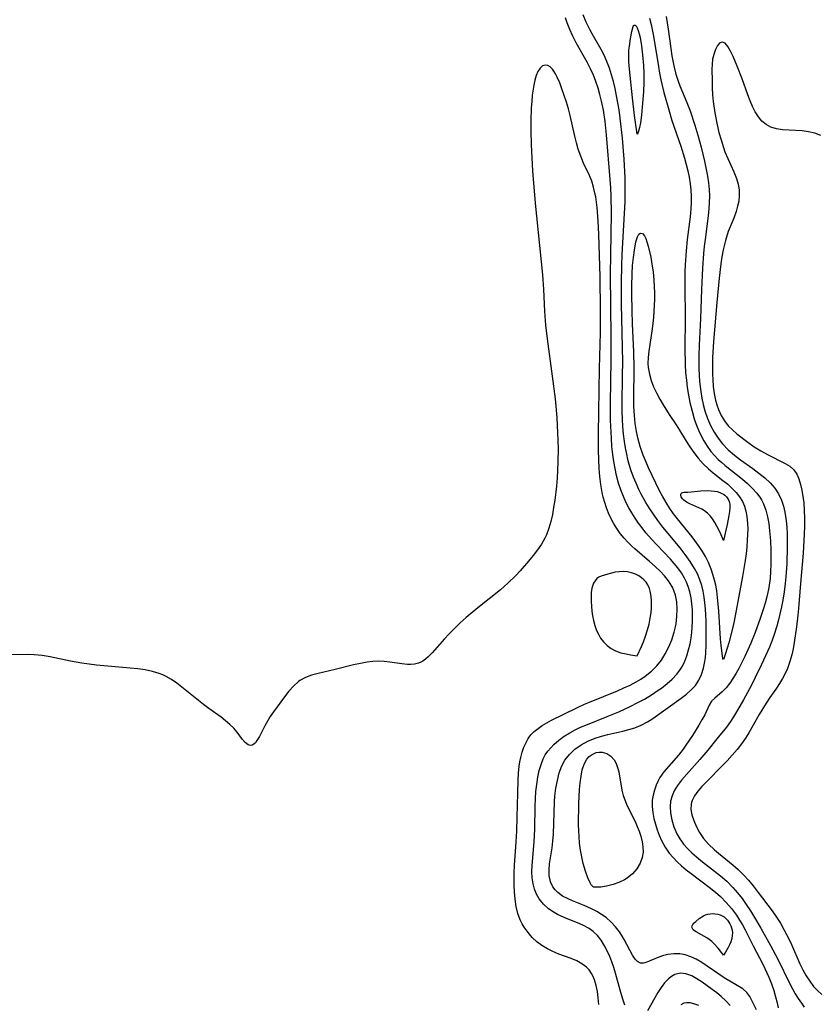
# Model space of a CAD drawing. Header units: inches. Extents: x 1073367 to 1082519, y 1569854 to 1574957.
# Tile 496 of 565: x 1080535 to 1080721, y 1572576 to 1572804. Entities that reach past the tile are written whole.
import ezdxf

# ---------------------------------------------------------------- set-up
doc = ezdxf.new("R2010")
doc.units = ezdxf.units.IN
doc.header["$MEASUREMENT"] = 0
doc.layers.add('CGG_CurvaNivelLidar_v1', color=7, linetype='Continuous', lineweight=30, true_color=0x008008)

msp = doc.modelspace()

# ---------------------------------------------------------------- linework, layer by layer
at = {"layer": 'CGG_CurvaNivelLidar_v1'}
for points in [[(1080675.6045, 1572575.6336, 73), (1080675.1244, 1572577.0733, 73), (1080674.5212, 1572579.1175, 73), (1080673.4315, 1572583.0793, 73), (1080673.0266, 1572584.3995, 73), (1080672.583, 1572585.7017, 73), (1080672.0931, 1572586.9742, 73), (1080671.5283, 1572588.2469, 73), (1080670.898, 1572589.4603, 73), (1080670.1149, 1572590.7113, 73), (1080669.2193, 1572591.8426, 73), (1080668.256, 1572592.7683, 73), (1080667.3193, 1572593.4542, 73), (1080665.8618, 1572594.2612, 73), (1080664.6241, 1572594.8065, 73), (1080662.0764, 1572595.7958, 73), (1080660.8191, 1572596.318, 73), (1080659.9928, 1572596.7092, 73), (1080659.1971, 1572597.144, 73), (1080657.8806, 1572598.047, 73), (1080656.7153, 1572599.1086, 73), (1080655.7354, 1572600.322, 73), (1080655.1037, 1572601.413, 73), (1080654.6186, 1572602.5863, 73), (1080654.2813, 1572603.8264, 73), (1080654.0834, 1572605.2093, 73), (1080654.0209, 1572606.6395, 73), (1080654.059, 1572608.1051, 73), (1080654.5169, 1572613.5608, 73), (1080654.6038, 1572615.0265, 73), (1080654.6603, 1572616.502, 73), (1080654.7727, 1572621.8606, 73), (1080654.8419, 1572623.5415, 73), (1080654.9571, 1572625.2422, 73), (1080655.132, 1572626.9181, 73), (1080655.3834, 1572628.5585, 73), (1080655.7257, 1572630.1502, 73), (1080656.1277, 1572631.5232, 73), (1080656.6469, 1572632.8274, 73), (1080657.1287, 1572633.7459, 73), (1080657.6963, 1572634.6088, 73), (1080658.3728, 1572635.4369, 73), (1080659.1281, 1572636.2085, 73), (1080660.2552, 1572637.1794, 73), (1080661.4805, 1572638.0692, 73), (1080662.7889, 1572638.8786, 73), (1080664.0411, 1572639.5462, 73), (1080665.3382, 1572640.1633, 73), (1080666.8906, 1572640.8391, 73), (1080671.5054, 1572642.6547, 73), (1080674.1969, 1572643.7871, 73), (1080677.0096, 1572645.0913, 73), (1080678.4456, 1572645.808, 73), (1080680.1375, 1572646.7289, 73), (1080681.7773, 1572647.7114, 73), (1080683.3545, 1572648.7531, 73), (1080684.0956, 1572649.283, 73), (1080685.4014, 1572650.2996, 73), (1080686.6133, 1572651.3764, 73), (1080687.703, 1572652.5257, 73), (1080688.3785, 1572653.3939, 73), (1080688.9598, 1572654.3291, 73), (1080689.5243, 1572655.4895, 73), (1080690.0194, 1572656.7835, 73), (1080690.4262, 1572658.1317, 73), (1080690.7524, 1572659.5215, 73), (1080691.0007, 1572660.9425, 73), (1080691.1535, 1572662.1908, 73), (1080691.2555, 1572663.4501, 73), (1080691.3137, 1572664.7474, 73), (1080691.3255, 1572666.0453, 73), (1080691.282, 1572667.464, 73), (1080691.1728, 1572668.8699, 73), (1080690.9867, 1572670.2552, 73), (1080690.7151, 1572671.5837, 73), (1080690.3359, 1572672.8754, 73), (1080689.9464, 1572673.8664, 73), (1080689.4783, 1572674.8252, 73), (1080688.7427, 1572676.0459, 73), (1080687.8976, 1572677.2124, 73), (1080687.0656, 1572678.2184, 73), (1080686.1828, 1572679.1991, 73), (1080682.9324, 1572682.598, 73), (1080681.7853, 1572683.8444, 73), (1080680.5105, 1572685.3331, 73), (1080679.6303, 1572686.4433, 73), (1080678.7859, 1572687.5781, 73), (1080677.9742, 1572688.7421, 73), (1080677.2076, 1572689.9314, 73), (1080676.4972, 1572691.1502, 73), (1080675.843, 1572692.4242, 73), (1080675.2586, 1572693.7308, 73), (1080674.6695, 1572695.2749, 73), (1080674.1626, 1572696.8511, 73), (1080673.6854, 1572698.6418, 73), (1080673.3373, 1572700.2391, 73), (1080673.0484, 1572701.8524, 73), (1080672.815, 1572703.4786, 73), (1080672.609, 1572705.3979, 73), (1080672.4651, 1572707.3273, 73), (1080672.3061, 1572711.4725, 73), (1080672.2794, 1572715.4142, 73), (1080672.4239, 1572725.4731, 73), (1080672.4637, 1572730.7381, 73), (1080672.308, 1572745.3917, 73), (1080672.3192, 1572749.8587, 73), (1080672.4696, 1572759.5356, 73), (1080672.4369, 1572763.5073, 73), (1080672.3553, 1572765.4451, 73), (1080672.2299, 1572767.3806, 73), (1080671.3173, 1572777.7608, 73), (1080671.0023, 1572780.8043, 73), (1080670.6204, 1572783.4354, 73), (1080670.2057, 1572785.53, 73), (1080669.826, 1572787.0708, 73), (1080669.3865, 1572788.5914, 73), (1080668.8864, 1572790.0885, 73), (1080668.3215, 1572791.5576, 73), (1080667.6496, 1572793.065, 73), (1080666.8462, 1572794.6191, 73), (1080664.3141, 1572799.0923, 73), (1080663.5394, 1572800.6163, 73), (1080662.8294, 1572802.1736, 73), (1080662.1909, 1572803.763, 73), (1080661.7946, 1572804.8841, 73)], [(1080706.1807, 1572574.5943, 72.5), (1080704.6409, 1572577.6568, 72.5), (1080703.9603, 1572578.6231, 72.5), (1080703.0174, 1572579.4138, 72.5), (1080698.7046, 1572582.0201, 72.5), (1080697.4633, 1572582.829, 72.5), (1080694.7459, 1572584.7267, 72.5), (1080693.4603, 1572585.5785, 72.5), (1080692.1478, 1572586.3371, 72.5), (1080690.9115, 1572586.9066, 72.5), (1080689.6523, 1572587.3272, 72.5), (1080688.3817, 1572587.5697, 72.5), (1080686.9851, 1572587.6053, 72.5), (1080685.6187, 1572587.4329, 72.5), (1080684.315, 1572587.0946, 72.5), (1080683.1457, 1572586.6534, 72.5), (1080681.1334, 1572585.7684, 72.5), (1080680.2597, 1572585.4692, 72.5), (1080679.9559, 1572585.4059, 72.5), (1080679.2052, 1572585.4273, 72.5), (1080678.526, 1572585.7957, 72.5), (1080678.0097, 1572586.331, 72.5), (1080677.3782, 1572587.258, 72.5), (1080675.4164, 1572590.9186, 72.5), (1080674.9021, 1572591.7948, 72.5), (1080674.3384, 1572592.6601, 72.5), (1080673.4375, 1572593.8488, 72.5), (1080672.422, 1572594.9609, 72.5), (1080671.2906, 1572595.9678, 72.5), (1080670.2106, 1572596.7405, 72.5), (1080669.0602, 1572597.4236, 72.5), (1080667.8594, 1572598.029, 72.5), (1080666.1785, 1572598.7542, 72.5), (1080663.4554, 1572599.8537, 72.5), (1080662.4534, 1572600.3022, 72.5), (1080661.1425, 1572600.9972, 72.5), (1080659.9979, 1572601.8158, 72.5), (1080659.3917, 1572602.4179, 72.5), (1080658.8887, 1572603.0903, 72.5), (1080658.3168, 1572604.3173, 72.5), (1080658.031, 1572605.7761, 72.5), (1080658.0018, 1572607.1068, 72.5), (1080658.1126, 1572608.4961, 72.5), (1080658.6817, 1572612.1922, 72.5), (1080658.8701, 1572613.7077, 72.5), (1080659.0051, 1572615.3785, 72.5), (1080659.2502, 1572622.8747, 72.5), (1080659.3517, 1572624.1781, 72.5), (1080659.5821, 1572626.03, 72.5), (1080659.9204, 1572627.8345, 72.5), (1080660.3838, 1572629.5688, 72.5), (1080661.0011, 1572631.2037, 72.5), (1080661.6962, 1572632.5128, 72.5), (1080662.7451, 1572633.889, 72.5), (1080664.0102, 1572635.0921, 72.5), (1080665.4505, 1572636.1229, 72.5), (1080667.0267, 1572636.971, 72.5), (1080668.7125, 1572637.6519, 72.5), (1080670.1677, 1572638.0994, 72.5), (1080671.6568, 1572638.477, 72.5), (1080675.1174, 1572639.2741, 72.5), (1080676.5232, 1572639.6355, 72.5), (1080677.8931, 1572640.0597, 72.5), (1080679.4158, 1572640.6664, 72.5), (1080680.8472, 1572641.4078, 72.5), (1080682.116, 1572642.2336, 72.5), (1080688.7083, 1572646.9521, 72.5), (1080689.9128, 1572647.866, 72.5), (1080691.0279, 1572648.8299, 72.5), (1080692.0017, 1572649.8955, 72.5), (1080692.7926, 1572651.1083, 72.5), (1080693.4081, 1572652.447, 72.5), (1080693.8654, 1572653.8839, 72.5), (1080694.121, 1572655.0652, 72.5), (1080694.3004, 1572656.2836, 72.5), (1080694.4169, 1572657.5308, 72.5), (1080694.4936, 1572659.0988, 72.5), (1080694.5309, 1572661.9569, 72.5), (1080694.4846, 1572664.8172, 72.5), (1080694.4296, 1572666.2319, 72.5), (1080694.3443, 1572667.6409, 72.5), (1080694.2173, 1572669.0558, 72.5), (1080694.0425, 1572670.4173, 72.5), (1080693.8025, 1572671.7592, 72.5), (1080693.4797, 1572673.0754, 72.5), (1080693.0282, 1572674.4418, 72.5), (1080692.4699, 1572675.7696, 72.5), (1080691.8106, 1572677.055, 72.5), (1080690.7909, 1572678.6942, 72.5), (1080689.6471, 1572680.273, 72.5), (1080688.4206, 1572681.8106, 72.5), (1080685.6415, 1572685.1459, 72.5), (1080684.4516, 1572686.6365, 72.5), (1080683.2997, 1572688.1559, 72.5), (1080682.2631, 1572689.6165, 72.5), (1080681.2762, 1572691.1062, 72.5), (1080680.4888, 1572692.3806, 72.5), (1080679.3985, 1572694.3262, 72.5), (1080678.853, 1572695.3986, 72.5), (1080678.1974, 1572696.81, 72.5), (1080677.6014, 1572698.2464, 72.5), (1080677.0681, 1572699.7061, 72.5), (1080676.6042, 1572701.1888, 72.5), (1080676.2929, 1572702.3709, 72.5), (1080676.0263, 1572703.5655, 72.5), (1080675.7549, 1572705.0373, 72.5), (1080675.5318, 1572706.5209, 72.5), (1080675.3233, 1572708.2404, 72.5), (1080675.1642, 1572709.969, 72.5), (1080675.0554, 1572711.7099, 72.5), (1080674.9938, 1572713.4558, 72.5), (1080674.975, 1572715.2158, 72.5), (1080675.0936, 1572721.8772, 72.5), (1080675.1139, 1572725.0183, 72.5), (1080674.8239, 1572738.4452, 72.5), (1080674.7949, 1572743.4965, 72.5), (1080674.8819, 1572747.3, 72.5), (1080674.9971, 1572749.9672, 72.5), (1080675.5407, 1572759.4601, 72.5), (1080675.6627, 1572762.1688, 72.5), (1080675.7011, 1572764.9164, 72.5), (1080675.6585, 1572767.7691, 72.5), (1080675.4613, 1572772.1052, 72.5), (1080675.0514, 1572776.9871, 72.5), (1080674.5189, 1572781.5797, 72.5), (1080674.2512, 1572783.4956, 72.5), (1080673.6882, 1572786.7682, 72.5), (1080673.3354, 1572788.4569, 72.5), (1080672.9491, 1572790.0683, 72.5), (1080672.511, 1572791.6583, 72.5), (1080672.0121, 1572793.2213, 72.5), (1080671.4391, 1572794.754, 72.5), (1080670.7809, 1572796.2444, 72.5), (1080670.1121, 1572797.5428, 72.5), (1080668.0497, 1572801.1432, 72.5), (1080667.4644, 1572802.2161, 72.5), (1080666.6557, 1572803.8552, 72.5), (1080665.9096, 1572805.5921, 72.5)], [(1080681.3541, 1572804.8382, 72.5), (1080681.7265, 1572803.3251, 72.5), (1080682.2591, 1572800.6537, 72.5), (1080683.3997, 1572793.5571, 72.5), (1080683.6786, 1572792.0161, 72.5), (1080683.9888, 1572790.482, 72.5), (1080684.6937, 1572787.54, 72.5), (1080685.8016, 1572783.5538, 72.5), (1080686.5549, 1572781.079, 72.5), (1080688.6243, 1572775.1253, 72.5), (1080689.4789, 1572772.3176, 72.5), (1080689.8767, 1572770.8377, 72.5), (1080690.234, 1572769.3524, 72.5), (1080690.5422, 1572767.8621, 72.5), (1080690.7901, 1572766.3673, 72.5), (1080690.958, 1572764.9305, 72.5), (1080691.0435, 1572763.4898, 72.5), (1080691.0366, 1572762.0357, 72.5), (1080690.9536, 1572760.5782, 72.5), (1080690.7697, 1572758.7026, 72.5), (1080690.1055, 1572753.4377, 72.5), (1080689.8456, 1572750.78, 72.5), (1080689.6315, 1572747.5359, 72.5), (1080689.5623, 1572745.909, 72.5), (1080689.5014, 1572742.7343, 72.5), (1080689.6062, 1572734.9642, 72.5), (1080689.5682, 1572728.2194, 72.5), (1080689.6234, 1572724.3765, 72.5), (1080689.7309, 1572722.4974, 72.5), (1080689.8955, 1572720.7585, 72.5), (1080690.1169, 1572719.0288, 72.5), (1080690.3917, 1572717.3109, 72.5), (1080690.7208, 1572715.6086, 72.5), (1080691.205, 1572713.5704, 72.5), (1080691.7367, 1572711.7907, 72.5), (1080692.3625, 1572710.0531, 72.5), (1080692.7954, 1572709.0064, 72.5), (1080693.2695, 1572707.9831, 72.5), (1080693.966, 1572706.6769, 72.5), (1080694.7446, 1572705.4257, 72.5), (1080695.6075, 1572704.2376, 72.5), (1080696.4272, 1572703.2661, 72.5), (1080697.3117, 1572702.3538, 72.5), (1080698.0992, 1572701.6357, 72.5), (1080698.9184, 1572700.9482, 72.5), (1080702.9015, 1572697.805, 72.5), (1080704.1307, 1572696.734, 72.5), (1080705.2785, 1572695.6098, 72.5), (1080706.246, 1572694.5078, 72.5), (1080707.087, 1572693.336, 72.5), (1080707.3159, 1572692.9563, 72.5), (1080707.773, 1572692.06, 72.5), (1080708.3247, 1572690.5941, 72.5), (1080708.7283, 1572689.0501, 72.5), (1080709.0196, 1572687.447, 72.5), (1080709.2263, 1572685.8002, 72.5), (1080709.4097, 1572683.4873, 72.5), (1080709.5063, 1572681.2642, 72.5), (1080709.5344, 1572679.6382, 72.5), (1080709.5215, 1572678.0078, 72.5), (1080709.4586, 1572676.3773, 72.5), (1080709.3329, 1572674.7507, 72.5), (1080709.0432, 1572672.6035, 72.5), (1080708.6799, 1572670.7987, 72.5), (1080708.2208, 1572669.0132, 72.5), (1080707.8363, 1572667.7335, 72.5), (1080706.9827, 1572665.1975, 72.5), (1080706.3588, 1572663.4667, 72.5), (1080705.8776, 1572662.2119, 72.5), (1080704.8579, 1572659.7375, 72.5), (1080703.4388, 1572656.5831, 72.5), (1080702.7647, 1572655.1925, 72.5), (1080702.0688, 1572653.8486, 72.5), (1080701.4502, 1572652.7429, 72.5), (1080700.8127, 1572651.6912, 72.5), (1080699.9735, 1572650.4443, 72.5), (1080699.1086, 1572649.3306, 72.5), (1080698.2199, 1572648.3852, 72.5), (1080696.4833, 1572646.9424, 72.5), (1080695.7525, 1572646.1981, 72.5), (1080695.1769, 1572645.2878, 72.5), (1080694.1493, 1572643.0812, 72.5), (1080693.5227, 1572641.901, 72.5), (1080692.7998, 1572640.6731, 72.5), (1080691.3065, 1572638.2727, 72.5), (1080689.798, 1572635.989, 72.5), (1080689.1517, 1572635.0903, 72.5), (1080688.0727, 1572633.7092, 72.5), (1080684.6928, 1572629.7906, 72.5), (1080683.7679, 1572628.4904, 72.5), (1080683.2769, 1572627.6125, 72.5), (1080682.8604, 1572626.6982, 72.5), (1080682.4532, 1572625.5698, 72.5), (1080682.1541, 1572624.4091, 72.5), (1080681.9804, 1572623.2222, 72.5), (1080681.9533, 1572621.8081, 72.5), (1080682.09, 1572620.3765, 72.5), (1080682.3426, 1572619.0158, 72.5), (1080682.6942, 1572617.6567, 72.5), (1080683.105, 1572616.381, 72.5), (1080683.5869, 1572615.1226, 72.5), (1080684.14, 1572613.8911, 72.5), (1080684.9622, 1572612.3662, 72.5), (1080685.9313, 1572610.9308, 72.5), (1080686.7894, 1572609.9045, 72.5), (1080687.7315, 1572608.9369, 72.5), (1080688.7385, 1572608.0161, 72.5), (1080689.8382, 1572607.0972, 72.5), (1080690.9754, 1572606.2092, 72.5), (1080695.1709, 1572603.0742, 72.5), (1080696.6663, 1572601.8505, 72.5), (1080697.7927, 1572600.8594, 72.5), (1080699.1361, 1572599.5099, 72.5), (1080700.3819, 1572598.0586, 72.5), (1080701.5296, 1572596.519, 72.5), (1080702.2563, 1572595.4188, 72.5), (1080702.9368, 1572594.2866, 72.5), (1080703.5725, 1572593.1272, 72.5), (1080705.3937, 1572589.4188, 72.5), (1080707.6256, 1572585.1532, 72.5), (1080708.5937, 1572583.1795, 72.5), (1080709.0568, 1572582.1242, 72.5), (1080709.656, 1572580.6028, 72.5), (1080710.1773, 1572579.0934, 72.5), (1080710.6166, 1572577.6178, 72.5), (1080710.9636, 1572576.2019, 72.5), (1080711.1805, 1572574.9988, 72.5)], [(1080685.2359, 1572805.1708, 73), (1080685.682, 1572802.2634, 73), (1080686.2594, 1572797.7347, 73), (1080686.5034, 1572796.065, 73), (1080686.951, 1572793.7068, 73), (1080687.4443, 1572791.797, 73), (1080687.8791, 1572790.4445, 73), (1080688.3691, 1572789.1113, 73), (1080689.9928, 1572785.2206, 73), (1080690.7465, 1572783.269, 73), (1080691.8813, 1572779.9322, 73), (1080692.5847, 1572777.6218, 73), (1080693.3345, 1572774.8843, 73), (1080694.1275, 1572771.6073, 73), (1080694.5257, 1572769.7018, 73), (1080694.8063, 1572768.122, 73), (1080695.0308, 1572766.54, 73), (1080695.1797, 1572765.0264, 73), (1080695.2472, 1572763.511, 73), (1080695.222, 1572762.0231, 73), (1080695.1229, 1572760.5331, 73), (1080694.9554, 1572758.902, 73), (1080694.2415, 1572753.4378, 73), (1080694.059, 1572751.8092, 73), (1080693.9024, 1572750.1747, 73), (1080693.6445, 1572746.7776, 73), (1080693.396, 1572741.8459, 73), (1080693.1647, 1572735.0987, 73), (1080692.8864, 1572728.919, 73), (1080692.8025, 1572726.3797, 73), (1080692.8014, 1572723.4133, 73), (1080692.8646, 1572721.9194, 73), (1080692.9744, 1572720.4325, 73), (1080693.2447, 1572718.0998, 73), (1080693.4881, 1572716.5986, 73), (1080693.7936, 1572715.1181, 73), (1080694.1748, 1572713.665, 73), (1080694.7773, 1572711.8985, 73), (1080695.5222, 1572710.1985, 73), (1080696.3357, 1572708.7046, 73), (1080697.2641, 1572707.2854, 73), (1080698.3035, 1572705.9508, 73), (1080699.5706, 1572704.6076, 73), (1080701.0552, 1572703.3314, 73), (1080702.4691, 1572702.2748, 73), (1080705.3692, 1572700.2347, 73), (1080706.7658, 1572699.1894, 73), (1080708.0971, 1572698.0983, 73), (1080709.3311, 1572696.9487, 73), (1080710.4213, 1572695.7052, 73), (1080711.3108, 1572694.3524, 73), (1080712.0047, 1572692.887, 73), (1080712.4503, 1572691.5357, 73), (1080712.7747, 1572690.1271, 73), (1080713.0723, 1572688.1064, 73), (1080713.2045, 1572686.6084, 73), (1080713.2839, 1572685.0876, 73), (1080713.3259, 1572682.075, 73), (1080713.2215, 1572678.1169, 73), (1080713.0243, 1572675.0943, 73), (1080712.8771, 1572673.5864, 73), (1080712.6265, 1572671.6263, 73), (1080712.308, 1572669.6778, 73), (1080712.0056, 1572668.1401, 73), (1080711.2974, 1572665.1076, 73), (1080710.8921, 1572663.6154, 73), (1080710.2293, 1572661.509, 73), (1080709.7256, 1572660.1391, 73), (1080709.1787, 1572658.7835, 73), (1080707.366, 1572654.7129, 73), (1080705.9132, 1572651.7027, 73), (1080705.0156, 1572649.9394, 73), (1080703.1686, 1572646.5144, 73), (1080702.3274, 1572645.0492, 73), (1080700.8056, 1572642.5664, 73), (1080700.1267, 1572641.5472, 73), (1080699.1827, 1572640.2343, 73), (1080697.0048, 1572637.4588, 73), (1080694.866, 1572634.8423, 73), (1080693.0163, 1572632.6527, 73), (1080689.9269, 1572629.2269, 73), (1080688.7472, 1572627.8703, 73), (1080687.8362, 1572626.6761, 73), (1080687.0771, 1572625.4354, 73), (1080686.5594, 1572624.2431, 73), (1080686.2344, 1572623.0039, 73), (1080686.1135, 1572621.6716, 73), (1080686.1857, 1572620.3158, 73), (1080686.4841, 1572618.6717, 73), (1080686.9847, 1572617.0434, 73), (1080687.6763, 1572615.461, 73), (1080688.3399, 1572614.2979, 73), (1080688.7361, 1572613.7129, 73), (1080689.2365, 1572613.0612, 73), (1080690.1614, 1572612.0221, 73), (1080691.174, 1572611.0336, 73), (1080692.2513, 1572610.0837, 73), (1080693.6178, 1572608.9693, 73), (1080697.8442, 1572605.6719, 73), (1080699.276, 1572604.4212, 73), (1080700.7113, 1572602.9639, 73), (1080701.8036, 1572601.707, 73), (1080702.8377, 1572600.396, 73), (1080703.8156, 1572599.0376, 73), (1080704.8054, 1572597.5332, 73), (1080705.7477, 1572595.9946, 73), (1080707.1876, 1572593.496, 73), (1080709.4101, 1572589.5323, 73), (1080711.1131, 1572586.3446, 73), (1080713.8482, 1572580.7582, 73), (1080714.5318, 1572579.4682, 73), (1080715.1943, 1572578.3086, 73), (1080715.89, 1572577.186, 73), (1080716.6217, 1572576.1076, 73), (1080717.2872, 1572575.2179, 73)], [(1080721.1539, 1572777.5697, 73.5), (1080719.7365, 1572778.0897, 73.5), (1080718.2628, 1572778.4411, 73.5), (1080716.7779, 1572778.637, 73.5), (1080712.2071, 1572778.9061, 73.5), (1080710.7964, 1572779.1132, 73.5), (1080709.4851, 1572779.5138, 73.5), (1080708.4084, 1572780.1044, 73.5), (1080707.4482, 1572780.8974, 73.5), (1080706.6155, 1572781.8674, 73.5), (1080705.8924, 1572783.0332, 73.5), (1080705.2661, 1572784.3254, 73.5), (1080704.7231, 1572785.6218, 73.5), (1080704.2055, 1572786.9726, 73.5), (1080702.8386, 1572790.7332, 73.5), (1080701.7231, 1572793.6509, 73.5), (1080700.7895, 1572795.8901, 73.5), (1080700.1616, 1572797.1786, 73.5), (1080699.5279, 1572798.2337, 73.5), (1080698.895, 1572798.9695, 73.5), (1080698.2707, 1572799.2756, 73.5), (1080697.6809, 1572799.0749, 73.5), (1080697.1296, 1572798.4628, 73.5), (1080696.6412, 1572797.5425, 73.5), (1080696.2451, 1572796.3948, 73.5), (1080696.0008, 1572795.2621, 73.5), (1080695.8647, 1572794.0431, 73.5), (1080695.8355, 1572792.9395, 73.5), (1080695.8536, 1572790.2486, 73.5), (1080695.8762, 1572788.6454, 73.5), (1080695.9528, 1572787.0003, 73.5), (1080696.1034, 1572785.4297, 73.5), (1080696.4858, 1572782.8681, 73.5), (1080697.04, 1572780.0828, 73.5), (1080697.4649, 1572778.2911, 73.5), (1080697.945, 1572776.5284, 73.5), (1080698.4889, 1572774.8085, 73.5), (1080698.8632, 1572773.7705, 73.5), (1080699.4923, 1572772.2401, 73.5), (1080700.9568, 1572769.1546, 73.5), (1080701.5724, 1572767.6216, 73.5), (1080701.9364, 1572766.3001, 73.5), (1080702.1427, 1572764.9527, 73.5), (1080702.1798, 1572763.5927, 73.5), (1080702.0591, 1572762.3596, 73.5), (1080701.8097, 1572761.1319, 73.5), (1080701.4527, 1572759.9149, 73.5), (1080700.8837, 1572758.3959, 73.5), (1080699.6396, 1572755.3179, 73.5), (1080698.9526, 1572753.1547, 73.5), (1080698.4541, 1572751.0172, 73.5), (1080698.1639, 1572749.4123, 73.5), (1080697.9212, 1572747.7841, 73.5), (1080697.5324, 1572744.4794, 73.5), (1080696.9994, 1572738.7853, 73.5), (1080696.2307, 1572729.7304, 73.5), (1080695.9829, 1572725.9206, 73.5), (1080695.9316, 1572723.3914, 73.5), (1080695.9573, 1572722.1465, 73.5), (1080696.0181, 1572720.9107, 73.5), (1080696.1543, 1572719.2842, 73.5), (1080696.3649, 1572717.6874, 73.5), (1080696.6691, 1572716.1313, 73.5), (1080696.9623, 1572715.0347, 73.5), (1080697.3268, 1572713.9733, 73.5), (1080697.986, 1572712.5357, 73.5), (1080698.7412, 1572711.3057, 73.5), (1080699.6345, 1572710.1772, 73.5), (1080700.5876, 1572709.2184, 73.5), (1080701.6246, 1572708.3275, 73.5), (1080704.1799, 1572706.3724, 73.5), (1080705.6808, 1572705.3118, 73.5), (1080707.2156, 1572704.3239, 73.5), (1080708.7177, 1572703.4686, 73.5), (1080712.819, 1572701.4416, 73.5), (1080713.9294, 1572700.7586, 73.5), (1080714.8582, 1572699.9375, 73.5), (1080715.5418, 1572698.9596, 73.5), (1080716.0523, 1572697.8229, 73.5), (1080716.4391, 1572696.5635, 73.5), (1080716.744, 1572695.2111, 73.5), (1080717.0641, 1572693.278, 73.5), (1080717.1717, 1572692.2907, 73.5), (1080717.2854, 1572690.5286, 73.5), (1080717.3272, 1572688.7208, 73.5), (1080717.3153, 1572686.8811, 73.5), (1080717.2627, 1572685.0198, 73.5), (1080717.0103, 1572680.5672, 73.5), (1080716.4391, 1572673.5404, 73.5), (1080715.95, 1572667.7584, 73.5), (1080715.7993, 1572666.2062, 73.5), (1080715.4818, 1572663.5097, 73.5), (1080714.9411, 1572659.8322, 73.5), (1080714.6885, 1572658.4084, 73.5), (1080714.384, 1572657.0071, 73.5), (1080713.929, 1572655.408, 73.5), (1080713.3635, 1572653.8535, 73.5), (1080712.8286, 1572652.6389, 73.5), (1080712.2262, 1572651.462, 73.5), (1080711.5577, 1572650.3275, 73.5), (1080710.8212, 1572649.2252, 73.5), (1080709.2764, 1572647.0544, 73.5), (1080708.4245, 1572645.7796, 73.5), (1080706.8169, 1572643.1407, 73.5), (1080704.3939, 1572638.8553, 73.5), (1080703.6664, 1572637.6778, 73.5), (1080702.7034, 1572636.3095, 73.5), (1080701.6598, 1572634.9923, 73.5), (1080700.5587, 1572633.7183, 73.5), (1080699.3448, 1572632.4082, 73.5), (1080693.5181, 1572626.3982, 73.5), (1080692.5749, 1572625.3372, 73.5), (1080691.7846, 1572624.2656, 73.5), (1080691.2187, 1572623.1557, 73.5), (1080691.0848, 1572622.7372, 73.5), (1080690.9997, 1572622.3386, 73.5), (1080690.9581, 1572621.0984, 73.5), (1080691.1805, 1572619.8125, 73.5), (1080691.6048, 1572618.4987, 73.5), (1080692.183, 1572617.1739, 73.5), (1080692.947, 1572615.7552, 73.5), (1080693.8717, 1572614.386, 73.5), (1080695.0524, 1572613.0212, 73.5), (1080696.3907, 1572611.7395, 73.5), (1080697.3273, 1572610.9337, 73.5), (1080700.7463, 1572608.1681, 73.5), (1080701.9332, 1572607.1253, 73.5), (1080703.1452, 1572605.9254, 73.5), (1080704.2961, 1572604.6586, 73.5), (1080705.3999, 1572603.3444, 73.5), (1080706.5879, 1572601.8419, 73.5), (1080709.808, 1572597.5521, 73.5), (1080710.8445, 1572596.0888, 73.5), (1080711.7293, 1572594.6788, 73.5), (1080712.5509, 1572593.2233, 73.5), (1080713.737, 1572590.8934, 73.5), (1080714.2846, 1572589.7065, 73.5), (1080716.218, 1572585.2514, 73.5), (1080716.9212, 1572583.835, 73.5), (1080717.712, 1572582.445, 73.5), (1080718.542, 1572581.1984, 73.5), (1080719.4638, 1572580.0242, 73.5), (1080720.3641, 1572579.0475, 73.5), (1080721.3266, 1572578.1225, 73.5)], [(1080669.571, 1572575.8243, 73.5), (1080669.4204, 1572577.3334, 73.5), (1080669.2193, 1572578.7956, 73.5), (1080668.9408, 1572580.1952, 73.5), (1080668.5531, 1572581.5122, 73.5), (1080668.1712, 1572582.4274, 73.5), (1080667.8424, 1572583.0388, 73.5), (1080667.3016, 1572583.8213, 73.5), (1080666.6605, 1572584.5103, 73.5), (1080665.6356, 1572585.2817, 73.5), (1080664.4657, 1572585.9115, 73.5), (1080663.1142, 1572586.482, 73.5), (1080660.2934, 1572587.5285, 73.5), (1080658.9016, 1572588.1069, 73.5), (1080657.5982, 1572588.7589, 73.5), (1080656.3551, 1572589.5135, 73.5), (1080655.1954, 1572590.3769, 73.5), (1080654.0959, 1572591.3994, 73.5), (1080653.1109, 1572592.5258, 73.5), (1080652.2408, 1572593.7347, 73.5), (1080651.7347, 1572594.5714, 73.5), (1080651.2964, 1572595.4437, 73.5), (1080650.7439, 1572596.9623, 73.5), (1080650.3628, 1572598.5675, 73.5), (1080650.1092, 1572600.2354, 73.5), (1080649.9489, 1572601.9473, 73.5), (1080649.8709, 1572603.4701, 73.5), (1080649.858, 1572604.7107, 73.5), (1080649.8946, 1572606.3773, 73.5), (1080649.9747, 1572608.058, 73.5), (1080650.3651, 1572613.5409, 73.5), (1080650.5018, 1572616.0596, 73.5), (1080650.6177, 1572619.3223, 73.5), (1080650.7289, 1572624.8924, 73.5), (1080650.8213, 1572627.8604, 73.5), (1080650.9203, 1572629.5212, 73.5), (1080651.0827, 1572631.1419, 73.5), (1080651.2358, 1572632.1684, 73.5), (1080651.4347, 1572633.1669, 73.5), (1080651.7632, 1572634.3955, 73.5), (1080652.1689, 1572635.5606, 73.5), (1080652.6455, 1572636.6512, 73.5), (1080653.1511, 1572637.577, 73.5), (1080653.7526, 1572638.4092, 73.5), (1080654.5403, 1572639.1911, 73.5), (1080655.451, 1572639.8946, 73.5), (1080656.4288, 1572640.5475, 73.5), (1080657.4754, 1572641.1799, 73.5), (1080658.5759, 1572641.7956, 73.5), (1080661.2893, 1572643.1691, 73.5), (1080664.5734, 1572644.7497, 73.5), (1080666.2158, 1572645.5145, 73.5), (1080667.4089, 1572646.0297, 73.5), (1080673.8687, 1572648.662, 73.5), (1080675.3718, 1572649.2968, 73.5), (1080676.8447, 1572649.9706, 73.5), (1080678.2696, 1572650.7086, 73.5), (1080679.3251, 1572651.3378, 73.5), (1080680.3353, 1572652.0217, 73.5), (1080681.7641, 1572653.1631, 73.5), (1080683.0458, 1572654.4426, 73.5), (1080684.0792, 1572655.7623, 73.5), (1080684.9738, 1572657.1873, 73.5), (1080685.7997, 1572658.8144, 73.5), (1080686.4914, 1572660.5083, 73.5), (1080687.0477, 1572662.2477, 73.5), (1080687.3577, 1572663.5252, 73.5), (1080687.4871, 1572664.2081, 73.5), (1080687.7041, 1572665.9172, 73.5), (1080687.7678, 1572667.6132, 73.5), (1080687.6653, 1572669.2739, 73.5), (1080687.3688, 1572670.8751, 73.5), (1080686.7595, 1572672.5534, 73.5), (1080686.5545, 1572672.9506, 73.5), (1080685.769, 1572674.1687, 73.5), (1080684.8268, 1572675.3195, 73.5), (1080683.7714, 1572676.4226, 73.5), (1080682.6391, 1572677.4952, 73.5), (1080681.3468, 1572678.6501, 73.5), (1080677.9602, 1572681.5677, 73.5), (1080677.2375, 1572682.2192, 73.5), (1080676.3077, 1572683.1306, 73.5), (1080675.4286, 1572684.0896, 73.5), (1080674.5358, 1572685.1879, 73.5), (1080673.7159, 1572686.3392, 73.5), (1080672.9765, 1572687.5418, 73.5), (1080672.3637, 1572688.7113, 73.5), (1080671.8204, 1572689.9177, 73.5), (1080671.3391, 1572691.1539, 73.5), (1080670.9298, 1572692.3719, 73.5), (1080670.5798, 1572693.6112, 73.5), (1080670.3313, 1572694.693, 73.5), (1080670.0219, 1572696.5247, 73.5), (1080669.8136, 1572698.3837, 73.5), (1080669.6753, 1572700.2618, 73.5), (1080669.5133, 1572704.4258, 73.5), (1080669.4999, 1572708.3074, 73.5), (1080669.6262, 1572718.5303, 73.5), (1080669.7193, 1572723.4815, 73.5), (1080669.9712, 1572731.843, 73.5), (1080669.985, 1572736.8803, 73.5), (1080669.8416, 1572744.8566, 73.5), (1080669.5624, 1572754.5498, 73.5), (1080669.4205, 1572757.74, 73.5), (1080669.1687, 1572760.8809, 73.5), (1080668.8333, 1572763.3113, 73.5), (1080668.6689, 1572764.1697, 73.5), (1080668.3272, 1572765.5962, 73.5), (1080667.9042, 1572766.9791, 73.5), (1080667.3949, 1572768.3086, 73.5), (1080666.0257, 1572771.1826, 73.5), (1080665.3575, 1572772.7388, 73.5), (1080664.7796, 1572774.3646, 73.5), (1080664.345, 1572775.8823, 73.5), (1080663.9707, 1572777.4355, 73.5), (1080662.931, 1572782.2012, 73.5), (1080662.5286, 1572783.751, 73.5), (1080662.0386, 1572785.3372, 73.5), (1080660.9952, 1572788.3955, 73.5), (1080660.4668, 1572789.831, 73.5), (1080659.9052, 1572791.1429, 73.5), (1080659.5277, 1572791.8732, 73.5), (1080659.1272, 1572792.5191, 73.5), (1080658.7721, 1572792.9876, 73.5), (1080658.251, 1572793.5091, 73.5), (1080657.706, 1572793.8287, 73.5), (1080657.1, 1572793.9064, 73.5), (1080656.5067, 1572793.7133, 73.5), (1080655.9144, 1572793.202, 73.5), (1080655.4079, 1572792.4288, 73.5), (1080655.02, 1572791.5138, 73.5), (1080654.7044, 1572790.4537, 73.5), (1080654.4469, 1572789.2811, 73.5), (1080654.284, 1572788.3301, 73.5), (1080654.104, 1572786.9445, 73.5), (1080653.9706, 1572785.5002, 73.5), (1080653.8768, 1572784.0132, 73.5), (1080653.7838, 1572780.9038, 73.5), (1080653.7774, 1572778.6614, 73.5), (1080653.8369, 1572775.4663, 73.5), (1080653.9686, 1572772.3699, 73.5), (1080654.1619, 1572769.3834, 73.5), (1080654.8083, 1572761.8418, 73.5), (1080656.445, 1572745.216, 73.5), (1080656.6805, 1572741.7868, 73.5), (1080656.9666, 1572736.799, 73.5), (1080657.2028, 1572733.5285, 73.5), (1080657.5389, 1572730.3575, 73.5), (1080658.7547, 1572721.6695, 73.5), (1080659.3996, 1572716.3934, 73.5), (1080659.7783, 1572712.1055, 73.5), (1080659.9761, 1572708.5112, 73.5), (1080660.079, 1572704.916, 73.5), (1080660.0681, 1572701.7179, 73.5), (1080659.9917, 1572699.8562, 73.5), (1080659.8683, 1572698.0012, 73.5), (1080659.7042, 1572696.1558, 73.5), (1080659.3113, 1572692.8972, 73.5), (1080659.0569, 1572691.2277, 73.5), (1080658.7613, 1572689.5776, 73.5), (1080658.4032, 1572687.9567, 73.5), (1080657.9563, 1572686.3772, 73.5), (1080657.3879, 1572684.8543, 73.5), (1080657.0368, 1572684.1006, 73.5), (1080656.2366, 1572682.6948, 73.5), (1080655.3127, 1572681.348, 73.5), (1080654.3026, 1572680.0396, 73.5), (1080653.2375, 1572678.7522, 73.5), (1080651.2823, 1572676.5104, 73.5), (1080650.2649, 1572675.4138, 73.5), (1080648.4578, 1572673.6188, 73.5), (1080646.7542, 1572672.1204, 73.5), (1080641.4711, 1572667.9173, 73.5), (1080638.7766, 1572665.6663, 73.5), (1080637.3848, 1572664.4371, 73.5), (1080635.7874, 1572662.8899, 73.5), (1080634.7327, 1572661.7882, 73.5), (1080633.7202, 1572660.6785, 73.5), (1080630.8707, 1572657.4311, 73.5), (1080629.923, 1572656.4934, 73.5), (1080629.2962, 1572655.9717, 73.5), (1080628.6442, 1572655.5257, 73.5), (1080628.2065, 1572655.2847, 73.5), (1080627.6569, 1572655.0494, 73.5), (1080626.7267, 1572654.8087, 73.5), (1080625.9245, 1572654.7338, 73.5), (1080625.0979, 1572654.7487, 73.5), (1080623.7919, 1572654.8905, 73.5), (1080621.039, 1572655.3242, 73.5), (1080619.7213, 1572655.4655, 73.5), (1080618.3759, 1572655.5133, 73.5), (1080617.065, 1572655.448, 73.5), (1080615.7409, 1572655.2898, 73.5), (1080614.1622, 1572655.0139, 73.5), (1080612.5763, 1572654.6711, 73.5), (1080608.3075, 1572653.6139, 73.5), (1080604.3326, 1572652.683, 73.5), (1080602.8291, 1572652.2546, 73.5), (1080601.4098, 1572651.718, 73.5), (1080600.1086, 1572651.0146, 73.5), (1080599.7676, 1572650.777, 73.5), (1080598.5945, 1572649.7445, 73.5), (1080597.5374, 1572648.5418, 73.5), (1080596.5428, 1572647.2379, 73.5), (1080593.9722, 1572643.7411, 73.5), (1080593.2237, 1572642.6525, 73.5), (1080592.56, 1572641.5747, 73.5), (1080591.964, 1572640.498, 73.5), (1080590.7262, 1572638.0572, 73.5), (1080590.141, 1572637.0685, 73.5), (1080589.7737, 1572636.5937, 73.5), (1080589.3893, 1572636.2373, 73.5), (1080588.9974, 1572636.0263, 73.5), (1080588.6486, 1572635.9654, 73.5), (1080588.3056, 1572636.021, 73.5), (1080588.0678, 1572636.1219, 73.5), (1080587.4028, 1572636.6412, 73.5), (1080586.8136, 1572637.3342, 73.5), (1080585.5241, 1572639.0729, 73.5), (1080584.7424, 1572639.9928, 73.5), (1080583.8575, 1572640.8501, 73.5), (1080582.8644, 1572641.6782, 73.5), (1080581.7925, 1572642.4892, 73.5), (1080578.9741, 1572644.5021, 73.5), (1080577.7218, 1572645.4471, 73.5), (1080572.6788, 1572649.5167, 73.5), (1080571.5038, 1572650.4162, 73.5), (1080570.2997, 1572651.2451, 73.5), (1080569.0478, 1572651.97, 73.5), (1080568.3152, 1572652.3188, 73.5), (1080567.4533, 1572652.6607, 73.5), (1080565.8426, 1572653.1419, 73.5), (1080564.1735, 1572653.4892, 73.5), (1080562.4614, 1572653.7419, 73.5), (1080560.7187, 1572653.9328, 73.5), (1080552.8894, 1572654.6138, 73.5), (1080551.1874, 1572654.8085, 73.5), (1080549.4958, 1572655.0487, 73.5), (1080546.8556, 1572655.5396, 73.5), (1080542.1416, 1572656.5207, 73.5), (1080540.2513, 1572656.8147, 73.5), (1080538.3659, 1572656.9945, 73.5), (1080537.0788, 1572657.0403, 73.5), (1080532.9258, 1572656.9881, 73.5)], [(1080700.0812, 1572575.5906, 73), (1080699.0673, 1572576.6461, 73), (1080697.9875, 1572577.6257, 73), (1080696.9337, 1572578.4937, 73), (1080695.863, 1572579.3205, 73), (1080693.5667, 1572580.9942, 73), (1080692.3595, 1572581.789, 73), (1080691.166, 1572582.4442, 73), (1080689.8022, 1572582.9409, 73), (1080688.5599, 1572583.0614, 73), (1080687.2352, 1572582.7504, 73), (1080686.4579, 1572582.33, 73), (1080685.7272, 1572581.7625, 73), (1080684.8386, 1572580.8351, 73), (1080684.0203, 1572579.7571, 73), (1080683.2597, 1572578.5829, 73), (1080680.8326, 1572574.3237, 73)], [(1080692.7594, 1572575.5672, 73.5), (1080691.6046, 1572575.9542, 73.5), (1080690.7617, 1572576.1577, 73.5), (1080689.985, 1572576.2269, 73.5), (1080689.2768, 1572576.1052, 73.5), (1080688.6147, 1572575.7275, 73.5)]]:
    msp.add_polyline3d(points, dxfattribs=at)
for points in [[(1080678.5, 1572777.8939, 72), (1080677.8686, 1572782.1802, 72), (1080677.3569, 1572786.3196, 72), (1080676.6734, 1572793.0015, 72), (1080676.5403, 1572794.6786, 72), (1080676.5035, 1572795.5319, 72), (1080676.5024, 1572796.3776, 72), (1080676.556, 1572797.3547, 72), (1080676.6563, 1572798.3113, 72), (1080676.9362, 1572800.1237, 72), (1080677.2429, 1572801.6958, 72), (1080677.5287, 1572802.8679, 72), (1080677.6493, 1572803.0892, 72), (1080677.8013, 1572803.2032, 72), (1080678.0022, 1572803.1833, 72), (1080678.2159, 1572803.0181, 72), (1080678.4943, 1572802.5707, 72), (1080678.7316, 1572801.9428, 72), (1080678.9417, 1572801.1768, 72), (1080679.1299, 1572800.311, 72), (1080679.4546, 1572798.3879, 72), (1080679.7195, 1572796.325, 72), (1080679.9419, 1572793.8512, 72), (1080680.0333, 1572792.0456, 72), (1080680.0294, 1572789.9347, 72), (1080679.9345, 1572787.7313, 72), (1080679.7381, 1572785.1093, 72), (1080679.4699, 1572782.287, 72), (1080679.2105, 1572780.5111, 72), (1080678.9842, 1572779.4393, 72), (1080678.7634, 1572778.6074, 72), (1080678.5894, 1572778.0725, 72)], [(1080698.5, 1572655.931, 72), (1080698.3969, 1572656.1464, 72), (1080698.2705, 1572656.7936, 72), (1080697.9789, 1572659.1485, 72), (1080697.8429, 1572660.7306, 72), (1080697.4181, 1572667.1449, 72), (1080697.2129, 1572669.5338, 72), (1080696.9324, 1572671.8243, 72), (1080696.7018, 1572673.1775, 72), (1080696.4435, 1572674.3486, 72), (1080696.1517, 1572675.4108, 72), (1080695.6428, 1572676.9194, 72), (1080695.0432, 1572678.3909, 72), (1080694.3424, 1572679.8156, 72), (1080693.6453, 1572681.0085, 72), (1080692.8818, 1572682.1672, 72), (1080691.2481, 1572684.3823, 72), (1080687.8172, 1572688.5686, 72), (1080686.9276, 1572689.7353, 72), (1080686.0794, 1572690.9292, 72), (1080685.1629, 1572692.3457, 72), (1080684.3241, 1572693.8001, 72), (1080683.6542, 1572695.1058, 72), (1080681.128, 1572700.4101, 72), (1080680.5234, 1572701.7386, 72), (1080679.8615, 1572703.3548, 72), (1080679.1577, 1572705.345, 72), (1080678.6782, 1572707.0667, 72), (1080678.3054, 1572708.8523, 72), (1080678.0262, 1572710.6865, 72), (1080677.8355, 1572712.5574, 72), (1080677.7278, 1572714.6178, 72), (1080677.7035, 1572716.3635, 72), (1080677.776, 1572723.7302, 72), (1080677.6775, 1572727.3075, 72), (1080677.3732, 1572733.8232, 72), (1080677.2657, 1572736.9063, 72), (1080677.1981, 1572740.7149, 72), (1080677.2039, 1572742.6025, 72), (1080677.2909, 1572745.4669, 72), (1080677.4169, 1572747.3835, 72), (1080677.5925, 1572749.2137, 72), (1080677.8148, 1572750.9157, 72), (1080678.1845, 1572752.8724, 72), (1080678.5502, 1572754.0605, 72), (1080678.8592, 1572754.638, 72), (1080679.2127, 1572754.921, 72), (1080679.6855, 1572754.81, 72), (1080680.1532, 1572754.2702, 72), (1080680.454, 1572753.6528, 72), (1080680.7282, 1572752.8828, 72), (1080681.0134, 1572751.9032, 72), (1080681.6141, 1572749.3178, 72), (1080681.9029, 1572747.7236, 72), (1080682.155, 1572745.8781, 72), (1080682.3335, 1572743.9717, 72), (1080682.4192, 1572742.4938, 72), (1080682.4631, 1572741.0027, 72), (1080682.4658, 1572739.5052, 72), (1080682.3718, 1572736.76, 72), (1080682.2737, 1572735.3262, 72), (1080682.1354, 1572733.9034, 72), (1080681.8987, 1572732.1173, 72), (1080681.1687, 1572727.4615, 72), (1080681.0216, 1572726.0437, 72), (1080680.9784, 1572724.6465, 72), (1080681.0281, 1572723.7317, 72), (1080681.2969, 1572722.1169, 72), (1080681.7192, 1572720.6463, 72), (1080682.2722, 1572719.2049, 72), (1080682.9304, 1572717.796, 72), (1080683.6941, 1572716.3831, 72), (1080684.5134, 1572715.0044, 72), (1080685.8978, 1572712.8117, 72), (1080687.534, 1572710.4124, 72), (1080688.3244, 1572709.1734, 72), (1080689.8687, 1572706.5925, 72), (1080690.6806, 1572705.299, 72), (1080691.6046, 1572703.9692, 72), (1080692.6671, 1572702.6247, 72), (1080693.8166, 1572701.3513, 72), (1080695.0501, 1572700.1638, 72), (1080696.1431, 1572699.242, 72), (1080698.3855, 1572697.4928, 72), (1080699.4944, 1572696.5883, 72), (1080700.5401, 1572695.6431, 72), (1080701.4523, 1572694.6832, 72), (1080702.2514, 1572693.6592, 72), (1080702.907, 1572692.5609, 72), (1080703.3624, 1572691.4755, 72), (1080703.6917, 1572690.3292, 72), (1080703.918, 1572689.1336, 72), (1080704.0877, 1572687.5097, 72), (1080704.1338, 1572686.2335, 72), (1080704.1198, 1572684.9347, 72), (1080704.056, 1572683.6185, 72), (1080703.9264, 1572682.0412, 72), (1080703.7474, 1572680.4518, 72), (1080703.5251, 1572678.8553, 72), (1080702.9096, 1572675.2104, 72), (1080700.971, 1572664.8372, 72), (1080700.5205, 1572662.7888, 72), (1080699.7444, 1572659.797, 72), (1080698.9693, 1572657.2701, 72)], [(1080698.5, 1572683.5189, 71.5), (1080697.7889, 1572685.2188, 71.5), (1080696.9846, 1572686.8541, 71.5), (1080696.4996, 1572687.7135, 71.5), (1080695.969, 1572688.5409, 71.5), (1080695.3993, 1572689.2905, 71.5), (1080694.7973, 1572689.9164, 71.5), (1080694.1381, 1572690.4051, 71.5), (1080693.4618, 1572690.777, 71.5), (1080690.6727, 1572692.0548, 71.5), (1080690.0522, 1572692.3923, 71.5), (1080689.6511, 1572692.6532, 71.5), (1080689.2996, 1572692.9283, 71.5), (1080689.009, 1572693.2156, 71.5), (1080688.8218, 1572693.4638, 71.5), (1080688.7169, 1572693.6559, 71.5), (1080688.6244, 1572693.958, 71.5), (1080688.6245, 1572694.2313, 71.5), (1080688.7062, 1572694.4589, 71.5), (1080688.8614, 1572694.6201, 71.5), (1080689.0747, 1572694.7003, 71.5), (1080689.3479, 1572694.7313, 71.5), (1080690.2592, 1572694.7772, 71.5), (1080693.2383, 1572695.0307, 71.5), (1080694.8699, 1572695.1108, 71.5), (1080695.6781, 1572695.0949, 71.5), (1080696.4659, 1572695.0145, 71.5), (1080697.0631, 1572694.8905, 71.5), (1080697.632, 1572694.712, 71.5), (1080698.164, 1572694.479, 71.5), (1080698.5098, 1572694.2814, 71.5), (1080698.8278, 1572694.0555, 71.5), (1080699.2258, 1572693.6814, 71.5), (1080699.5426, 1572693.2492, 71.5), (1080699.7405, 1572692.8313, 71.5), (1080699.8755, 1572692.3778, 71.5), (1080699.9566, 1572691.8955, 71.5), (1080699.9841, 1572691.1574, 71.5), (1080699.9218, 1572690.2808, 71.5), (1080699.7899, 1572689.3105, 71.5), (1080699.3974, 1572687.2697, 71.5)], [(1080678.5, 1572656.7904, 74), (1080679.4864, 1572658.9398, 74), (1080679.9222, 1572660.0113, 74), (1080680.4075, 1572661.3361, 74), (1080680.8582, 1572662.7624, 74), (1080681.2138, 1572664.1321, 74), (1080681.4933, 1572665.4908, 74), (1080681.6887, 1572666.7862, 74), (1080681.7852, 1572667.8245, 74), (1080681.8104, 1572668.7458, 74), (1080681.7881, 1572669.6225, 74), (1080681.7212, 1572670.4776, 74), (1080681.569, 1572671.4682, 74), (1080681.3161, 1572672.4004, 74), (1080680.9317, 1572673.2532, 74), (1080680.5277, 1572673.8435, 74), (1080680.0421, 1572674.3758, 74), (1080679.4907, 1572674.8521, 74), (1080678.8195, 1572675.311, 74), (1080678.0922, 1572675.6891, 74), (1080677.1607, 1572676.0209, 74), (1080676.1841, 1572676.2262, 74), (1080675.1854, 1572676.3057, 74), (1080674.2745, 1572676.268, 74), (1080673.3737, 1572676.1478, 74), (1080672.4947, 1572675.9685, 74), (1080671.6508, 1572675.7482, 74), (1080670.1357, 1572675.2356, 74), (1080669.5849, 1572674.9886, 74), (1080669.107, 1572674.6764, 74), (1080668.6719, 1572674.2071, 74), (1080668.326, 1572673.6169, 74), (1080668.1351, 1572673.1418, 74), (1080667.9436, 1572672.4319, 74), (1080667.8041, 1572671.4701, 74), (1080667.7516, 1572670.4445, 74), (1080667.7665, 1572669.3754, 74), (1080667.8365, 1572668.2788, 74), (1080667.9549, 1572667.1676, 74), (1080668.1213, 1572666.0535, 74), (1080668.341, 1572664.9476, 74), (1080668.6458, 1572663.7971, 74), (1080669.0476, 1572662.6725, 74), (1080669.4532, 1572661.7641, 74), (1080669.9791, 1572660.865, 74), (1080670.6668, 1572659.9822, 74), (1080671.4918, 1572659.1638, 74), (1080672.4293, 1572658.4564, 74), (1080673.4532, 1572657.9014, 74), (1080674.6992, 1572657.4675, 74), (1080675.9187, 1572657.1888, 74), (1080676.934, 1572657.0106, 74)], [(1080668.5, 1572603.0978, 72), (1080668.4618, 1572603.0594, 72), (1080668.2909, 1572603.0828, 72), (1080668.0503, 1572603.2928, 72), (1080667.8129, 1572603.6241, 72), (1080667.5531, 1572604.0892, 72), (1080667.02, 1572605.2488, 72), (1080666.4536, 1572606.7535, 72), (1080665.9248, 1572608.5297, 72), (1080665.5823, 1572610.0602, 72), (1080665.3113, 1572611.6659, 72), (1080665.1066, 1572613.3007, 72), (1080664.9723, 1572614.7765, 72), (1080664.8872, 1572616.2013, 72), (1080664.8521, 1572617.5388, 72), (1080664.9509, 1572622.4873, 72), (1080665.1014, 1572625.7041, 72), (1080665.2282, 1572627.2491, 72), (1080665.4178, 1572628.8004, 72), (1080665.7003, 1572630.2544, 72), (1080666.134, 1572631.6083, 72), (1080666.757, 1572632.7556, 72), (1080667.3227, 1572633.3945, 72), (1080667.981, 1572633.8864, 72), (1080668.955, 1572634.2893, 72), (1080669.6319, 1572634.3907, 72), (1080670.3153, 1572634.3633, 72), (1080671.3803, 1572634.06, 72), (1080672.3444, 1572633.4725, 72), (1080673.1339, 1572632.6241, 72), (1080673.5878, 1572631.792, 72), (1080673.9249, 1572630.8397, 72), (1080674.1809, 1572629.7981, 72), (1080674.9276, 1572625.6025, 72), (1080675.2367, 1572624.3377, 72), (1080675.5692, 1572623.3041, 72), (1080675.9666, 1572622.2877, 72), (1080676.4187, 1572621.2916, 72), (1080677.9704, 1572618.2813, 72), (1080678.4774, 1572617.1661, 72), (1080678.9227, 1572616.0265, 72), (1080679.297, 1572614.8695, 72), (1080679.6129, 1572613.5736, 72), (1080679.7927, 1572612.3806, 72), (1080679.8432, 1572611.1963, 72), (1080679.6463, 1572609.9031, 72), (1080679.1469, 1572608.5915, 72), (1080678.3756, 1572607.325, 72), (1080677.3643, 1572606.1657, 72), (1080676.1475, 1572605.1722, 72), (1080675.5149, 1572604.7752, 72), (1080674.2176, 1572604.1359, 72), (1080672.8951, 1572603.6602, 72), (1080671.3744, 1572603.2811, 72), (1080670.0554, 1572603.0785, 72), (1080669.0687, 1572603.0148, 72), (1080668.5467, 1572603.055, 72)], [(1080698.5, 1572587.2433, 72), (1080698.0533, 1572587.9091, 72), (1080697.3061, 1572588.8541, 72), (1080696.3224, 1572589.9267, 72), (1080695.7715, 1572590.436, 72), (1080695.1885, 1572590.8986, 72), (1080694.6127, 1572591.2913, 72), (1080692.197, 1572592.6424, 72), (1080691.8149, 1572592.9033, 72), (1080691.5015, 1572593.1717, 72), (1080691.2813, 1572593.4509, 72), (1080691.1858, 1572593.7448, 72), (1080691.2436, 1572594.0667, 72), (1080691.431, 1572594.4024, 72), (1080691.713, 1572594.7458, 72), (1080692.0641, 1572595.0912, 72), (1080692.9034, 1572595.7629, 72), (1080693.858, 1572596.3564, 72), (1080694.3659, 1572596.5957, 72), (1080694.8923, 1572596.775, 72), (1080695.4557, 1572596.8813, 72), (1080696.0296, 1572596.9154, 72), (1080696.604, 1572596.8867, 72), (1080697.1692, 1572596.7982, 72), (1080697.7141, 1572596.6469, 72), (1080698.2256, 1572596.4231, 72), (1080698.6674, 1572596.1358, 72), (1080699.0698, 1572595.7867, 72), (1080699.4344, 1572595.3888, 72), (1080699.7595, 1572594.9512, 72), (1080700.0182, 1572594.5221, 72), (1080700.2371, 1572594.0699, 72), (1080700.4107, 1572593.5982, 72), (1080700.5421, 1572593.0598, 72), (1080700.5989, 1572592.4728, 72), (1080700.5586, 1572591.8056, 72), (1080700.4194, 1572591.0932, 72), (1080700.1928, 1572590.3847, 72), (1080699.903, 1572589.6912, 72), (1080699.5805, 1572589.0374, 72), (1080698.9546, 1572587.948, 72)]]:
    msp.add_polyline3d(points, close=True, dxfattribs=at)

doc.saveas('drawing.dxf')
